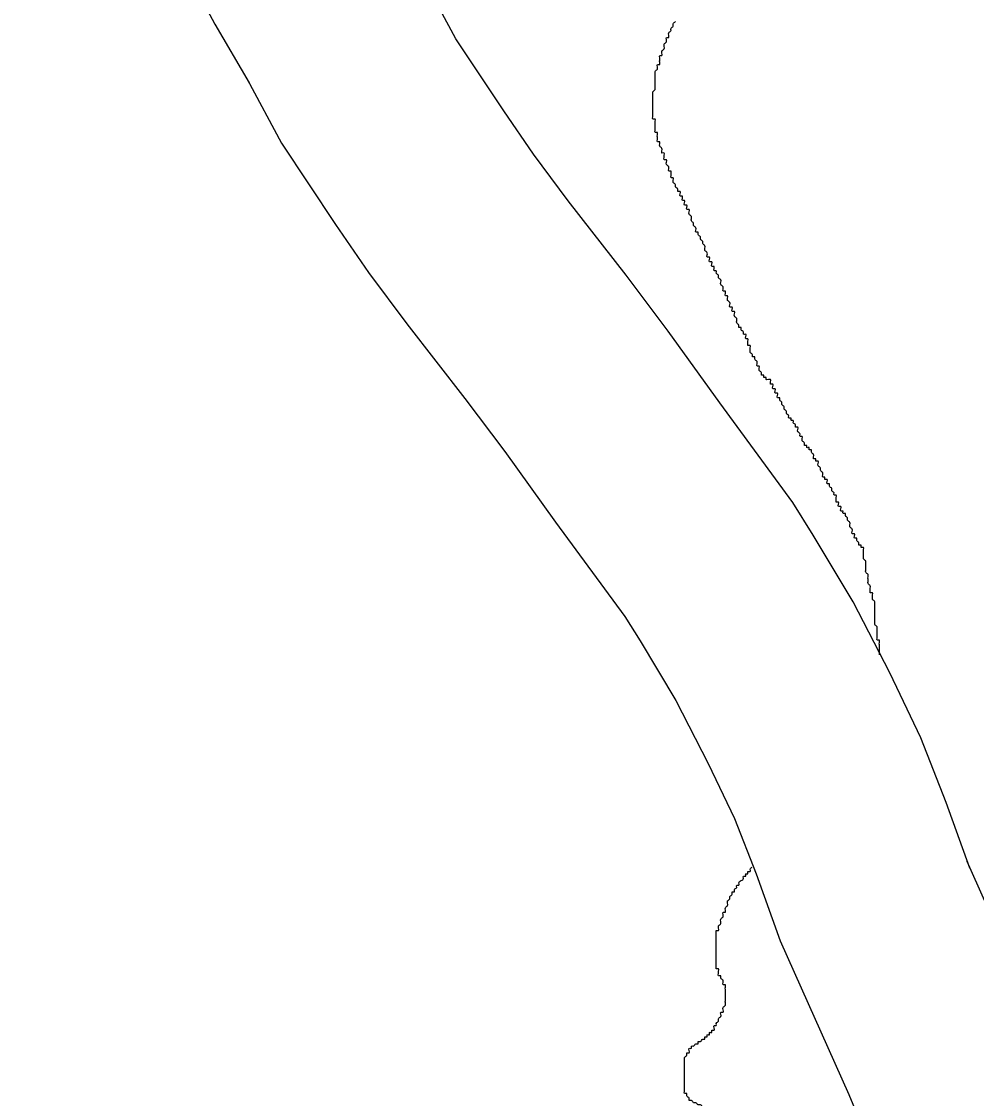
# Model space of a CAD drawing. Extents: x 813775 to 1157140, y 1757555 to 1979907.
# Drawn here: x 1039421 to 1041774, y 1811959 to 1814610 of the extents above; entities that cross this region are included whole.
import ezdxf

# ---------------------------------------------------------------- set-up
doc = ezdxf.new("R2010")
doc.units = 0
doc.layers.add('Level 10', color=7, linetype='Continuous')
doc.layers.add('Level 35', color=7, linetype='Continuous')

msp = doc.modelspace()

# ---------------------------------------------------------------- linework, layer by layer
at = {"layer": 'Level 10'}
for points in [[(1039421.5, 1815310.4), (1039540.7, 1815159), (1039628.4, 1815045.5), (1039731.4, 1814893.6), (1039809.1, 1814770.6), (1039897.6, 1814604.3), (1039982.5, 1814459.9)], [(1041757.8, 1812525.4), (1041699.3, 1812687.1), (1041637.2, 1812846.9), (1041560.3, 1813006.8), (1041470.2, 1813181.1), (1041371.9, 1813346), (1041321.7, 1813426.4), (1041141.6, 1813671.3), (1041014.7, 1813847.9), (1040910.6, 1813985.9), (1040768.4, 1814169.1), (1040682.6, 1814283.6), (1040609.8, 1814390.2), (1040491.4, 1814568), (1040418.5, 1814704.4)], [(1039977.5, 1814468.8), (1040061.8, 1814311), (1040195.3, 1814110.6), (1040275.9, 1813992.6), (1040370.8, 1813865.9), (1040513.5, 1813682), (1040612.1, 1813551.4), (1040737.2, 1813377.3), (1040907.7, 1813145.4), (1040945.1, 1813085.5), (1041033, 1812938.1), (1041112.8, 1812783.6), (1041178.2, 1812647.6), (1041231.2, 1812511.4), (1041290.7, 1812346.8)], [(1043211.6, 1809179.1), (1043157, 1809264.6), (1043113, 1809357.3), (1043034, 1809534.5), (1042739.7, 1810168.6), (1042298.8, 1811237.2), (1042145, 1811627.4), (1042045.4, 1811862.7), (1041918.5, 1812166.2), (1041751.1, 1812542.1)], [(1041290.7, 1812346.8), (1041459.5, 1811968.1), (1041584.5, 1811668.8), (1041682.1, 1811438.2), (1041835.1, 1811050.2), (1042281.6, 1809967.9), (1042578.9, 1809327.4), (1042658.7, 1809148.3), (1042718.8, 1809021.8), (1042790.2, 1808910)]]:
    msp.add_lwpolyline(points, dxfattribs=at)
at = {"layer": 'Level 35'}
for points in [[(1041049.3, 1814175.1), (1041049.3, 1814180.7), (1041043.7, 1814180.7), (1041043.7, 1814186.2), (1041043.7, 1814191.8), (1041038.1, 1814191.8), (1041038.1, 1814197.4), (1041032.5, 1814203), (1041032.5, 1814208.6), (1041026.9, 1814214.2), (1041026.9, 1814219.7), (1041026.9, 1814225.3), (1041021.4, 1814225.3), (1041021.4, 1814230.9), (1041021.4, 1814236.5), (1041021.4, 1814242.1), (1041015.8, 1814242.1), (1041015.8, 1814247.6), (1041015.8, 1814253.2), (1041010.2, 1814258.8), (1041010.2, 1814264.4), (1041010.2, 1814270), (1041004.6, 1814270), (1041004.6, 1814275.6), (1041004.6, 1814281.1), (1041004.6, 1814286.7), (1040999.1, 1814286.7), (1040999.1, 1814292.3), (1040999.1, 1814297.9), (1040993.5, 1814303.5), (1040993.5, 1814309), (1040993.5, 1814314.6), (1040987.9, 1814314.6), (1040987.9, 1814320.2), (1040987.9, 1814325.8), (1040987.9, 1814331.4), (1040987.9, 1814336.9), (1040982.3, 1814336.9), (1040982.3, 1814342.5), (1040982.3, 1814348.1), (1040982.3, 1814353.7), (1040982.3, 1814359.3), (1040982.3, 1814364.9), (1040982.3, 1814370.4), (1040976.7, 1814370.4), (1040976.7, 1814376), (1040976.7, 1814381.6), (1040976.7, 1814387.2), (1040976.7, 1814392.8), (1040976.7, 1814398.3), (1040976.7, 1814403.9), (1040976.7, 1814409.5), (1040976.7, 1814415.1), (1040976.7, 1814420.7), (1040976.7, 1814426.2), (1040976.7, 1814431.8), (1040976.7, 1814437.4), (1040982.3, 1814443), (1040982.3, 1814448.6), (1040982.3, 1814454.2), (1040982.3, 1814459.7), (1040982.3, 1814465.3), (1040982.3, 1814470.9), (1040982.3, 1814476.5), (1040982.3, 1814482.1), (1040982.3, 1814487.6), (1040987.9, 1814493.2), (1040987.9, 1814498.8), (1040987.9, 1814504.4), (1040993.5, 1814504.4), (1040993.5, 1814510), (1040993.5, 1814515.5), (1040993.5, 1814521.1), (1040993.5, 1814526.7), (1040999.1, 1814526.7), (1040999.1, 1814532.3), (1040999.1, 1814537.9), (1041004.6, 1814543.5), (1041004.6, 1814549), (1041004.6, 1814554.6), (1041010.2, 1814560.2), (1041010.2, 1814565.8), (1041010.2, 1814571.4), (1041015.8, 1814571.4), (1041015.8, 1814576.9), (1041015.8, 1814582.5), (1041021.4, 1814588.1), (1041021.4, 1814593.7), (1041026.9, 1814599.3), (1041026.9, 1814604.8), (1041032.5, 1814610.4)], [(1041233.4, 1813767.7), (1041233.4, 1813773.2), (1041227.8, 1813778.8), (1041227.8, 1813784.4), (1041222.2, 1813784.4), (1041222.2, 1813790), (1041216.6, 1813795.6), (1041216.6, 1813801.1), (1041216.6, 1813806.7), (1041216.6, 1813812.3), (1041211, 1813812.3), (1041211, 1813817.9), (1041211, 1813823.5), (1041211, 1813829), (1041205.5, 1813829), (1041205.5, 1813834.6), (1041205.5, 1813840.2), (1041199.9, 1813840.2), (1041199.9, 1813845.8), (1041194.3, 1813851.4), (1041194.3, 1813857), (1041188.7, 1813857), (1041188.7, 1813862.5), (1041183.2, 1813868.1), (1041183.2, 1813873.7), (1041183.2, 1813879.3), (1041177.6, 1813884.9), (1041177.6, 1813890.4), (1041177.6, 1813896), (1041172, 1813896), (1041172, 1813901.6), (1041172, 1813907.2), (1041166.4, 1813907.2), (1041166.4, 1813912.8), (1041166.4, 1813918.3), (1041160.8, 1813923.9), (1041160.8, 1813929.5), (1041160.8, 1813935.1), (1041155.3, 1813935.1), (1041155.3, 1813940.7), (1041155.3, 1813946.3), (1041149.7, 1813946.3), (1041149.7, 1813951.8), (1041149.7, 1813957.4), (1041144.1, 1813963), (1041144.1, 1813968.6), (1041144.1, 1813974.2), (1041138.5, 1813979.7), (1041138.5, 1813985.3), (1041132.9, 1813990.9), (1041132.9, 1813996.5), (1041127.4, 1813996.5), (1041127.4, 1814002.1), (1041127.4, 1814007.6), (1041121.8, 1814007.6), (1041121.8, 1814013.2), (1041121.8, 1814018.8), (1041116.2, 1814018.8), (1041116.2, 1814024.4), (1041116.2, 1814030), (1041110.6, 1814030), (1041110.6, 1814035.6), (1041110.6, 1814041.1), (1041105.1, 1814046.7), (1041105.1, 1814052.3), (1041105.1, 1814057.9), (1041099.5, 1814063.5), (1041099.5, 1814069), (1041093.9, 1814074.6), (1041093.9, 1814080.2), (1041088.3, 1814085.8), (1041088.3, 1814091.4), (1041082.7, 1814091.4), (1041082.7, 1814096.9), (1041082.7, 1814102.5), (1041077.2, 1814108.1), (1041077.2, 1814113.7), (1041071.6, 1814119.3), (1041071.6, 1814124.9), (1041071.6, 1814130.4), (1041066, 1814136), (1041066, 1814141.6), (1041066, 1814147.2), (1041060.4, 1814147.2), (1041060.4, 1814152.8), (1041060.4, 1814158.3), (1041054.8, 1814158.3), (1041054.8, 1814163.9), (1041054.8, 1814169.5), (1041049.3, 1814169.5), (1041049.3, 1814175.1)], [(1041445.4, 1813404.9), (1041439.8, 1813404.9), (1041439.8, 1813410.4), (1041439.8, 1813416), (1041434.2, 1813416), (1041434.2, 1813421.6), (1041434.2, 1813427.2), (1041428.6, 1813427.2), (1041428.6, 1813432.8), (1041428.6, 1813438.4), (1041428.6, 1813443.9), (1041423, 1813443.9), (1041423, 1813449.5), (1041417.5, 1813455.1), (1041417.5, 1813460.7), (1041411.9, 1813466.3), (1041411.9, 1813471.8), (1041406.3, 1813471.8), (1041406.3, 1813477.4), (1041406.3, 1813483), (1041400.7, 1813483), (1041400.7, 1813488.6), (1041395.2, 1813488.6), (1041395.2, 1813494.2), (1041395.2, 1813499.7), (1041389.6, 1813505.3), (1041389.6, 1813510.9), (1041384, 1813516.5), (1041384, 1813522.1), (1041384, 1813527.7), (1041378.4, 1813527.7), (1041378.4, 1813533.2), (1041372.8, 1813533.2), (1041372.8, 1813538.8), (1041372.8, 1813544.4), (1041367.3, 1813550), (1041367.3, 1813555.6), (1041361.7, 1813555.6), (1041361.7, 1813561.1), (1041356.1, 1813561.1), (1041356.1, 1813566.7), (1041350.5, 1813566.7), (1041350.5, 1813572.3), (1041344.9, 1813577.9), (1041344.9, 1813583.5), (1041344.9, 1813589), (1041339.4, 1813589), (1041339.4, 1813594.6), (1041333.8, 1813600.2), (1041333.8, 1813605.8), (1041333.8, 1813611.4), (1041328.2, 1813611.4), (1041328.2, 1813617), (1041322.6, 1813622.5), (1041322.6, 1813628.1), (1041317, 1813628.1), (1041317, 1813633.7), (1041311.5, 1813633.7), (1041311.5, 1813639.3), (1041305.9, 1813644.9), (1041305.9, 1813650.4), (1041300.3, 1813656), (1041300.3, 1813661.6), (1041294.7, 1813667.2), (1041294.7, 1813672.8), (1041289.2, 1813678.3), (1041289.2, 1813683.9), (1041283.6, 1813683.9), (1041283.6, 1813689.5), (1041283.6, 1813695.1), (1041278, 1813695.1), (1041278, 1813700.7), (1041278, 1813706.3), (1041272.4, 1813706.3), (1041272.4, 1813711.8), (1041272.4, 1813717.4), (1041266.8, 1813717.4), (1041266.8, 1813723), (1041266.8, 1813728.6), (1041261.3, 1813728.6), (1041255.7, 1813728.6), (1041255.7, 1813734.2), (1041250.1, 1813734.2), (1041250.1, 1813739.7), (1041244.5, 1813739.7), (1041244.5, 1813745.3), (1041238.9, 1813750.9), (1041238.9, 1813756.5), (1041238.9, 1813762.1), (1041233.4, 1813762.1), (1041233.4, 1813767.7)], [(1041534.6, 1813051.3), (1041534.6, 1813053.2), (1041534.6, 1813058.8), (1041534.6, 1813064.4), (1041534.6, 1813070), (1041534.6, 1813075.6), (1041534.6, 1813081.1), (1041534.6, 1813086.7), (1041529, 1813086.7), (1041529, 1813092.3), (1041529, 1813097.9), (1041529, 1813103.5), (1041529, 1813109.1), (1041529, 1813114.6), (1041529, 1813120.2), (1041523.5, 1813125.8), (1041523.5, 1813131.4), (1041523.5, 1813137), (1041523.5, 1813142.5), (1041523.5, 1813148.1), (1041523.5, 1813153.7), (1041523.5, 1813159.3), (1041523.5, 1813164.9), (1041523.5, 1813170.4), (1041523.5, 1813176), (1041523.5, 1813181.6), (1041517.9, 1813187.2), (1041517.9, 1813192.8), (1041517.9, 1813198.4), (1041517.9, 1813203.9), (1041512.3, 1813203.9), (1041512.3, 1813209.5), (1041512.3, 1813215.1), (1041512.3, 1813220.7), (1041506.7, 1813226.3), (1041506.7, 1813231.8), (1041506.7, 1813237.4), (1041506.7, 1813243), (1041506.7, 1813248.6), (1041501.2, 1813254.2), (1041501.2, 1813259.7), (1041501.2, 1813265.3), (1041501.2, 1813270.9), (1041501.2, 1813276.5), (1041501.2, 1813282.1), (1041495.6, 1813287.7), (1041495.6, 1813293.2), (1041495.6, 1813298.8), (1041495.6, 1813304.4), (1041495.6, 1813310), (1041495.6, 1813315.6), (1041490, 1813315.6), (1041490, 1813321.1), (1041484.4, 1813321.1), (1041484.4, 1813326.7), (1041478.8, 1813332.3), (1041478.8, 1813337.9), (1041473.3, 1813337.9), (1041473.3, 1813343.5), (1041473.3, 1813349.1), (1041467.7, 1813349.1), (1041467.7, 1813354.6), (1041467.7, 1813360.2), (1041462.1, 1813365.8), (1041462.1, 1813371.4), (1041462.1, 1813377), (1041456.5, 1813382.5), (1041456.5, 1813388.1), (1041450.9, 1813393.7), (1041450.9, 1813399.3), (1041445.4, 1813399.3), (1041445.4, 1813404.9)], [(1041132.9, 1812333.2), (1041132.9, 1812338.8), (1041132.9, 1812344.4), (1041132.9, 1812350), (1041132.9, 1812355.6), (1041132.9, 1812361.2), (1041132.9, 1812366.7), (1041132.9, 1812372.3), (1041138.5, 1812372.3), (1041138.5, 1812377.9), (1041138.5, 1812383.5), (1041144.1, 1812389.1), (1041144.1, 1812394.6), (1041144.1, 1812400.2), (1041149.7, 1812405.8), (1041149.7, 1812411.4), (1041149.7, 1812417), (1041155.3, 1812417), (1041155.3, 1812422.6), (1041155.3, 1812428.1), (1041160.8, 1812433.7), (1041160.8, 1812439.3), (1041160.8, 1812444.9), (1041166.4, 1812450.5), (1041166.4, 1812456), (1041172, 1812461.6), (1041172, 1812467.2), (1041177.6, 1812467.2), (1041177.6, 1812472.8), (1041183.2, 1812478.4), (1041183.2, 1812483.9), (1041188.7, 1812483.9), (1041188.7, 1812489.5), (1041194.3, 1812495.1), (1041199.9, 1812500.7), (1041199.9, 1812506.3), (1041205.5, 1812506.3), (1041205.5, 1812511.9), (1041211, 1812511.9), (1041211, 1812517.4), (1041216.6, 1812517.4), (1041216.6, 1812523), (1041221.7, 1812527.9)], [(1041099.5, 1811937), (1041093.9, 1811942.6), (1041088.3, 1811942.6), (1041082.7, 1811948.1), (1041077.2, 1811948.1), (1041071.6, 1811953.7), (1041066, 1811953.7), (1041066, 1811959.3), (1041060.4, 1811964.9), (1041060.4, 1811970.5), (1041054.8, 1811970.5), (1041054.8, 1811976), (1041054.8, 1811981.6), (1041054.8, 1811987.2), (1041054.8, 1811992.8), (1041054.8, 1811998.4), (1041054.8, 1812004), (1041054.8, 1812009.5), (1041054.8, 1812015.1), (1041054.8, 1812020.7), (1041054.8, 1812026.3), (1041054.8, 1812031.9), (1041054.8, 1812037.4), (1041054.8, 1812043), (1041054.8, 1812048.6), (1041054.8, 1812054.2), (1041054.8, 1812059.8), (1041060.4, 1812065.3), (1041060.4, 1812070.9), (1041066, 1812070.9), (1041066, 1812076.5), (1041066, 1812082.1), (1041071.6, 1812082.1), (1041071.6, 1812087.7), (1041077.2, 1812087.7), (1041082.7, 1812093.3), (1041088.3, 1812093.3), (1041088.3, 1812098.8), (1041093.9, 1812098.8), (1041099.5, 1812104.4), (1041105.1, 1812104.4), (1041105.1, 1812110), (1041110.6, 1812110), (1041110.6, 1812115.6), (1041116.2, 1812115.6), (1041116.2, 1812121.2), (1041121.8, 1812121.2), (1041121.8, 1812126.7), (1041127.4, 1812126.7), (1041127.4, 1812132.3), (1041127.4, 1812137.9), (1041132.9, 1812137.9), (1041132.9, 1812143.5), (1041138.5, 1812149.1), (1041138.5, 1812154.6), (1041144.1, 1812160.2), (1041144.1, 1812165.8), (1041144.1, 1812171.4), (1041149.7, 1812171.4), (1041149.7, 1812177), (1041149.7, 1812182.6), (1041155.3, 1812188.1), (1041155.3, 1812193.7), (1041155.3, 1812199.3), (1041155.3, 1812204.9), (1041155.3, 1812210.5), (1041155.3, 1812216), (1041155.3, 1812221.6), (1041155.3, 1812227.2), (1041155.3, 1812232.8), (1041155.3, 1812238.4), (1041149.7, 1812238.4), (1041149.7, 1812243.9), (1041149.7, 1812249.5), (1041144.1, 1812255.1), (1041144.1, 1812260.7), (1041138.5, 1812260.7), (1041138.5, 1812266.3), (1041138.5, 1812271.9), (1041138.5, 1812277.4), (1041132.9, 1812277.4), (1041132.9, 1812283), (1041132.9, 1812288.6), (1041132.9, 1812294.2), (1041132.9, 1812299.8), (1041132.9, 1812305.3), (1041132.9, 1812310.9), (1041132.9, 1812316.5), (1041132.9, 1812322.1), (1041132.9, 1812327.7), (1041132.9, 1812333.2)]]:
    msp.add_spline(points, degree=3, dxfattribs=at)

doc.saveas('drawing.dxf')
